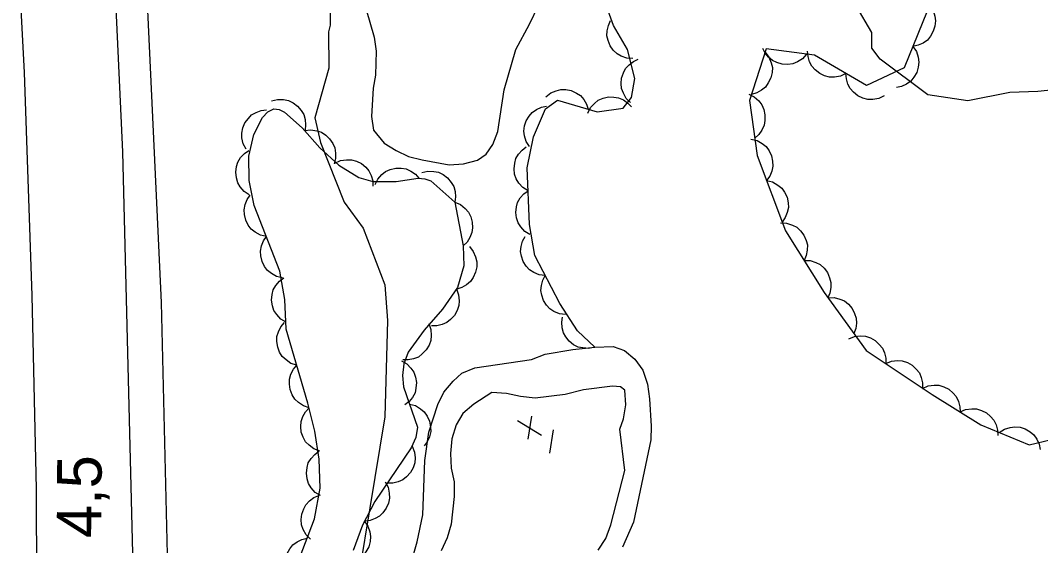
# Model space of a CAD drawing. Extents: x 282461 to 284471, y 5554090 to 5557646.
# Drawn here: x 283536.9 to 283605.7, y 5556463 to 5556498.4 of the extents above; entities that cross this region are included whole.
import ezdxf

# ---------------------------------------------------------------- set-up
doc = ezdxf.new("R2010")
doc.units = 0
for name, color, linetype in [('Niveau 2', 7, 'Continuous'), ('Niveau 21', 7, 'Continuous'), ('Niveau 3', 7, 'Continuous'), ('Niveau 4', 7, 'Continuous'), ('Niveau 44', 7, 'Continuous'), ('Niveau 7', 7, 'Continuous')]:
    doc.layers.add(name, color=color, linetype=linetype)

msp = doc.modelspace()

# ---------------------------------------------------------------- linework, layer by layer
at = {"layer": 'Niveau 2'}
for points in [[(283607.39, 5556493.8), (283605.46, 5556493.59), (283603.57, 5556493.54), (283600.74, 5556492.97), (283598.06, 5556493.37), (283594.84, 5556495.77), (283594.28, 5556496.52), (283594.28, 5556497.57), (283593.21, 5556499.37)], [(283557.76, 5556498.89), (283557.77, 5556498.08), (283557.66, 5556497.62), (283557.68, 5556495.18), (283556.72, 5556491.82), (283557.11, 5556490.16), (283558.71, 5556486.14), (283560, 5556484.39), (283561.45, 5556480.57), (283561.62, 5556478.15), (283561.45, 5556471.66), (283558.73, 5556455.15), (283560.39, 5556449.41), (283558.88, 5556442.8), (283556.87, 5556437.62), (283555.95, 5556432.8), (283555.86, 5556428.88), (283556.36, 5556427.78), (283558.77, 5556424.51)]]:
    msp.add_lwpolyline(points, dxfattribs=at)
at = {"layer": 'Niveau 21'}
for points in [[(283542.07, 5556411.4), (283543.3, 5556425.46), (283543.9, 5556433.95), (283544.22, 5556441.32), (283544.46, 5556449.98), (283544.53, 5556459.73), (283543.78, 5556489.52), (283542.62, 5556514.76), (283540.19, 5556562.22), (283538.34, 5556596.29)], [(283498.59, 5556015.13), (283507.24, 5556117.01), (283512.33, 5556171.47), (283516.76, 5556220.04), (283520.02, 5556253.99), (283522.55, 5556281.77), (283527.75, 5556335.29), (283530.4, 5556361.96), (283533.98, 5556396.7), (283536.05, 5556418.15), (283537.02, 5556430.12), (283537.77, 5556443.25), (283538.02, 5556454.23), (283537.97, 5556466.77), (283537.68, 5556479.84), (283537.15, 5556494.87), (283533.58, 5556562.44), (283532.5, 5556585.25)], [(283529.54, 5556267.01), (283530.78, 5556278.27), (283531.6, 5556288.21), (283533.62, 5556308.79), (283535.75, 5556332.16), (283537.38, 5556347.22), (283540.14, 5556374.59), (283542.09, 5556391.8), (283542.68, 5556400.22), (283544.99, 5556424.58), (283545.83, 5556432.48), (283546.44, 5556440.15), (283546.89, 5556449.28), (283546.85, 5556460.49), (283546.4, 5556479.36), (283545.36, 5556501.48), (283544.74, 5556509.72), (283544.41, 5556518.25), (283543.3, 5556536.9), (283543.06, 5556542.76), (283541.85, 5556561.22), (283541.51, 5556570.63)]]:
    msp.add_lwpolyline(points, dxfattribs=at)
at = {"layer": 'Niveau 3'}
for p, q in [((283571.1, 5556470.15), (283571.35, 5556471.69)), ((283570.39, 5556471.41), (283572.02, 5556470.41)), ((283572.58, 5556469.21), (283572.82, 5556470.79))]:
    msp.add_line(p, q, dxfattribs=at)
at = {"layer": 'Niveau 4'}
for points in [[(283575.83, 5556462.67), (283576.34, 5556463.44), (283576.68, 5556464.37), (283577.63, 5556468.04), (283577.3, 5556470.83), (283577.53, 5556471.53), (283577.69, 5556472.46), (283577.62, 5556473.45), (283577.33, 5556473.68), (283576.8, 5556473.73), (283574.83, 5556473.48), (283573.61, 5556473.17)], [(283573.61, 5556473.17), (283571.58, 5556472.92), (283570.59, 5556473.02), (283569.66, 5556473.24), (283568.67, 5556473.29), (283567.45, 5556472.52), (283566.71, 5556471.87), (283566.25, 5556471.11), (283565.97, 5556470.18), (283565.87, 5556469.19), (283565.93, 5556468.2), (283566.12, 5556467.27), (283566.13, 5556466.28), (283565.92, 5556464.42), (283565.64, 5556463.49), (283565.24, 5556462.61)]]:
    msp.add_lwpolyline(points, dxfattribs=at)
at = {"layer": 'Niveau 44'}
for points in [[(283607.53, 5556521.78), (283601.89, 5556508.02), (283599.85, 5556503.59), (283596.46, 5556495.19), (283593.92, 5556494), (283590.42, 5556496.05), (283587.16, 5556496.48), (283586.04, 5556492.99), (283586.55, 5556489.28), (283588.46, 5556484.19), (283591.07, 5556480.04), (283593.9, 5556476.13), (283598.35, 5556473.16), (283601.62, 5556471.11), (283604.89, 5556469.76), (283607.9, 5556470.49)], [(283575.6, 5556476.36), (283574.43, 5556477.45), (283573.24, 5556479.3), (283571.57, 5556482.53), (283571.2, 5556484.62), (283571.04, 5556488.46), (283571.48, 5556490.55), (283572.27, 5556492.42), (283573.08, 5556493.01), (283575.77, 5556492.23), (283577.51, 5556492.48), (283578.08, 5556493.19), (283578.3, 5556494.47), (283577.81, 5556496.44), (283576.86, 5556498.06), (283575.9, 5556500.72), (283575.75, 5556503.16), (283576.09, 5556504.67), (283575.75, 5556507.08)], [(283598.16, 5556499.41), (283598.4, 5556499.07), (283598.52, 5556498.68), (283598.57, 5556498.36), (283598.53, 5556498.01), (283598.42, 5556497.66), (283598.22, 5556497.33), (283598.02, 5556497.07), (283597.73, 5556496.87), (283597.4, 5556496.72), (283597.05, 5556496.64)], [(283578.17, 5556495.82), (283577.76, 5556495.85), (283577.38, 5556495.99), (283577.1, 5556496.15), (283576.85, 5556496.39), (283576.64, 5556496.69), (283576.5, 5556497.04), (283576.42, 5556497.35), (283576.44, 5556497.7), (283576.52, 5556498.06), (283576.67, 5556498.38)], [(283589.88, 5556496.12), (283589.61, 5556495.81), (283589.26, 5556495.6), (283588.96, 5556495.46), (283588.61, 5556495.42), (283588.24, 5556495.44), (283587.88, 5556495.55), (283587.58, 5556495.68), (283587.32, 5556495.91), (283587.08, 5556496.19), (283586.92, 5556496.51)], [(283592.53, 5556494.81), (283592.16, 5556494.63), (283591.76, 5556494.57), (283591.43, 5556494.57), (283591.09, 5556494.66), (283590.76, 5556494.82), (283590.46, 5556495.06), (283590.24, 5556495.3), (283590.08, 5556495.61), (283589.98, 5556495.97), (283589.95, 5556496.32)], [(283597.05, 5556496.64), (283597.28, 5556496.3), (283597.4, 5556495.91), (283597.45, 5556495.58), (283597.41, 5556495.24), (283597.3, 5556494.88), (283597.1, 5556494.56), (283596.9, 5556494.3), (283596.61, 5556494.1), (283596.28, 5556493.94), (283595.93, 5556493.87)], [(283578.02, 5556492.85), (283577.72, 5556493.13), (283577.53, 5556493.48), (283577.41, 5556493.79), (283577.38, 5556494.13), (283577.41, 5556494.5), (283577.53, 5556494.85), (283577.67, 5556495.14), (283577.91, 5556495.4), (283578.2, 5556495.62), (283578.52, 5556495.77)], [(283587.09, 5556496.25), (283587.34, 5556495.92), (283587.49, 5556495.54), (283587.57, 5556495.22), (283587.55, 5556494.87), (283587.47, 5556494.51), (283587.29, 5556494.18), (283587.11, 5556493.9), (283586.84, 5556493.68), (283586.52, 5556493.5), (283586.17, 5556493.4)], [(283595.11, 5556493.3), (283594.74, 5556493.12), (283594.34, 5556493.06), (283594.01, 5556493.06), (283593.67, 5556493.15), (283593.34, 5556493.31), (283593.04, 5556493.55), (283592.82, 5556493.79), (283592.66, 5556494.1), (283592.56, 5556494.46), (283592.53, 5556494.81)], [(283572.31, 5556493.23), (283572.63, 5556493.5), (283573, 5556493.65), (283573.31, 5556493.74), (283573.66, 5556493.73), (283574.02, 5556493.66), (283574.36, 5556493.49), (283574.63, 5556493.32), (283574.86, 5556493.06), (283575.05, 5556492.75), (283575.16, 5556492.41)], [(283553.82, 5556492.97), (283554.22, 5556493.07), (283554.63, 5556493.06), (283554.95, 5556493), (283555.27, 5556492.84), (283555.56, 5556492.62), (283555.8, 5556492.32), (283555.98, 5556492.05), (283556.07, 5556491.71), (283556.11, 5556491.34), (283556.07, 5556490.99)], [(283575.14, 5556492.14), (283575.32, 5556492.51), (283575.59, 5556492.8), (283575.84, 5556493.01), (283576.16, 5556493.15), (283576.52, 5556493.23), (283576.89, 5556493.22), (283577.21, 5556493.18), (283577.53, 5556493.03), (283577.83, 5556492.82), (283578.07, 5556492.56)], [(283585.98, 5556493.42), (283586.35, 5556493.23), (283586.65, 5556492.96), (283586.86, 5556492.7), (283586.99, 5556492.38), (283587.07, 5556492.02), (283587.06, 5556491.64), (283587.02, 5556491.32), (283586.87, 5556491), (283586.65, 5556490.7), (283586.39, 5556490.46)], [(283552.1, 5556489.7), (283551.9, 5556490.07), (283551.82, 5556490.47), (283551.8, 5556490.79), (283551.88, 5556491.14), (283552.02, 5556491.48), (283552.25, 5556491.78), (283552.47, 5556492.02), (283552.78, 5556492.19), (283553.12, 5556492.32), (283553.48, 5556492.36)], [(283554.71, 5556459.52), (283556.7, 5556464.77), (283557.09, 5556466.84), (283557.03, 5556468.8), (283556.73, 5556470.69), (283556.26, 5556472.58), (283554.81, 5556477.56), (283554.71, 5556479.56), (283554.38, 5556481.49), (283552.65, 5556485.92), (283552.3, 5556487.6), (283552.28, 5556489.23), (283552.62, 5556490.7), (283553.21, 5556491.84), (283553.57, 5556492.23), (283553.96, 5556492.43), (283554.33, 5556492.39), (283554.69, 5556492.2), (283555.88, 5556491.15), (283557.07, 5556489.81), (283558.34, 5556488.62), (283559.69, 5556487.8), (283560.65, 5556487.52), (283562.21, 5556487.53), (283563.69, 5556487.75), (283564.15, 5556487.71), (283564.55, 5556487.58), (283566.17, 5556486.13)], [(283571.2, 5556489.88), (283570.97, 5556490.22), (283570.86, 5556490.61), (283570.81, 5556490.93), (283570.86, 5556491.28), (283570.97, 5556491.62), (283571.18, 5556491.94), (283571.38, 5556492.19), (283571.67, 5556492.39), (283572, 5556492.54), (283572.35, 5556492.61)], [(283556.04, 5556490.97), (283556.46, 5556491.02), (283556.86, 5556490.95), (283557.17, 5556490.86), (283557.47, 5556490.66), (283557.73, 5556490.41), (283557.94, 5556490.09), (283558.08, 5556489.79), (283558.13, 5556489.44), (283558.12, 5556489.07), (283558.03, 5556488.73)], [(283586.13, 5556490.39), (283586.54, 5556490.3), (283586.89, 5556490.09), (283587.15, 5556489.89), (283587.35, 5556489.6), (283587.51, 5556489.27), (283587.58, 5556488.89), (283587.61, 5556488.57), (283587.53, 5556488.23), (283587.39, 5556487.89), (283587.18, 5556487.59)], [(283552.31, 5556486.62), (283551.96, 5556486.85), (283551.7, 5556487.16), (283551.53, 5556487.44), (283551.44, 5556487.78), (283551.4, 5556488.15), (283551.46, 5556488.53), (283551.54, 5556488.84), (283551.73, 5556489.14), (283551.98, 5556489.41), (283552.28, 5556489.62)], [(283571.1, 5556486.91), (283570.75, 5556487.12), (283570.49, 5556487.42), (283570.31, 5556487.7), (283570.2, 5556488.03), (283570.16, 5556488.39), (283570.21, 5556488.76), (283570.28, 5556489.08), (283570.46, 5556489.38), (283570.7, 5556489.65), (283570.98, 5556489.87)], [(283558.09, 5556488.77), (283558.47, 5556488.95), (283558.87, 5556489), (283559.2, 5556489), (283559.54, 5556488.9), (283559.87, 5556488.74), (283560.16, 5556488.49), (283560.38, 5556488.25), (283560.53, 5556487.93), (283560.63, 5556487.58), (283560.65, 5556487.22)], [(283560.79, 5556487.32), (283560.97, 5556487.69), (283561.24, 5556487.99), (283561.5, 5556488.21), (283561.82, 5556488.34), (283562.18, 5556488.43), (283562.56, 5556488.42), (283562.88, 5556488.38), (283563.2, 5556488.23), (283563.51, 5556488.02), (283563.75, 5556487.76)], [(283563.94, 5556488.13), (283564.34, 5556488.23), (283564.75, 5556488.21), (283565.07, 5556488.15), (283565.39, 5556487.99), (283565.68, 5556487.77), (283565.92, 5556487.47), (283566.09, 5556487.19), (283566.18, 5556486.85), (283566.22, 5556486.49), (283566.17, 5556486.13)], [(283587.18, 5556487.59), (283587.59, 5556487.5), (283587.94, 5556487.29), (283588.2, 5556487.09), (283588.4, 5556486.8), (283588.56, 5556486.47), (283588.63, 5556486.1), (283588.66, 5556485.77), (283588.58, 5556485.43), (283588.44, 5556485.09), (283588.23, 5556484.79)], [(283571.23, 5556483.95), (283570.88, 5556484.16), (283570.61, 5556484.47), (283570.43, 5556484.74), (283570.33, 5556485.07), (283570.28, 5556485.43), (283570.33, 5556485.81), (283570.4, 5556486.12), (283570.58, 5556486.42), (283570.82, 5556486.69), (283571.1, 5556486.91)], [(283553.47, 5556483.82), (283553.06, 5556483.91), (283552.71, 5556484.11), (283552.45, 5556484.31), (283552.24, 5556484.59), (283552.08, 5556484.92), (283552, 5556485.3), (283551.97, 5556485.62), (283552.04, 5556485.97), (283552.18, 5556486.31), (283552.38, 5556486.61)], [(283566.17, 5556486.13), (283566.73, 5556483.2), (283566.77, 5556481.85), (283566.34, 5556480.38), (283565.34, 5556478.91), (283564.09, 5556477.49), (283563.03, 5556476.01), (283562.74, 5556475.22), (283562.65, 5556474.44), (283562.71, 5556473.67), (283563.65, 5556470.95), (283563.53, 5556470.27), (283563.23, 5556469.57), (283560.78, 5556465.95), (283559.95, 5556464.35), (283559.31, 5556462.63)], [(283566.17, 5556486.13), (283566.55, 5556485.97), (283566.86, 5556485.7), (283567.08, 5556485.46), (283567.24, 5556485.14), (283567.34, 5556484.79), (283567.35, 5556484.41), (283567.32, 5556484.08), (283567.18, 5556483.76), (283566.99, 5556483.44), (283566.73, 5556483.19)], [(283588.12, 5556484.74), (283588.53, 5556484.72), (283588.92, 5556484.59), (283589.21, 5556484.45), (283589.47, 5556484.21), (283589.69, 5556483.91), (283589.84, 5556483.56), (283589.93, 5556483.25), (283589.92, 5556482.9), (283589.85, 5556482.53), (283589.71, 5556482.21)], [(283554.56, 5556481.03), (283554.15, 5556481.12), (283553.8, 5556481.32), (283553.54, 5556481.52), (283553.33, 5556481.8), (283553.17, 5556482.13), (283553.09, 5556482.51), (283553.06, 5556482.83), (283553.13, 5556483.18), (283553.27, 5556483.52), (283553.47, 5556483.82)], [(283572.26, 5556481.19), (283571.85, 5556481.24), (283571.49, 5556481.4), (283571.21, 5556481.57), (283570.98, 5556481.82), (283570.78, 5556482.13), (283570.67, 5556482.49), (283570.6, 5556482.81), (283570.64, 5556483.15), (283570.73, 5556483.51), (283570.9, 5556483.82)], [(283567.15, 5556483.14), (283567.41, 5556482.81), (283567.57, 5556482.44), (283567.65, 5556482.12), (283567.65, 5556481.77), (283567.57, 5556481.41), (283567.41, 5556481.06), (283567.23, 5556480.79), (283566.96, 5556480.56), (283566.65, 5556480.37), (283566.31, 5556480.26)], [(283589.71, 5556482.21), (283590.12, 5556482.19), (283590.51, 5556482.06), (283590.8, 5556481.92), (283591.06, 5556481.68), (283591.28, 5556481.38), (283591.43, 5556481.03), (283591.52, 5556480.72), (283591.51, 5556480.37), (283591.44, 5556480), (283591.3, 5556479.68)], [(283573.62, 5556478.56), (283573.22, 5556478.6), (283572.85, 5556478.77), (283572.57, 5556478.93), (283572.34, 5556479.19), (283572.14, 5556479.5), (283572.03, 5556479.86), (283571.96, 5556480.18), (283572, 5556480.52), (283572.09, 5556480.87), (283572.26, 5556481.19)], [(283554.79, 5556478.03), (283554.43, 5556478.25), (283554.16, 5556478.55), (283553.97, 5556478.82), (283553.87, 5556479.15), (283553.82, 5556479.52), (283553.86, 5556479.9), (283553.93, 5556480.22), (283554.11, 5556480.52), (283554.35, 5556480.8), (283554.64, 5556481.02)], [(283566.27, 5556480.28), (283566.42, 5556479.89), (283566.46, 5556479.49), (283566.44, 5556479.16), (283566.33, 5556478.83), (283566.15, 5556478.5), (283565.88, 5556478.23), (283565.63, 5556478.02), (283565.31, 5556477.88), (283564.95, 5556477.8), (283564.59, 5556477.8)], [(283591.32, 5556479.69), (283591.74, 5556479.7), (283592.13, 5556479.6), (283592.43, 5556479.47), (283592.7, 5556479.25), (283592.95, 5556478.97), (283593.11, 5556478.63), (283593.23, 5556478.32), (283593.24, 5556477.97), (283593.2, 5556477.61), (283593.07, 5556477.27)], [(283575.6, 5556476.36), (283575.2, 5556476.27), (283574.8, 5556476.3), (283574.48, 5556476.36), (283574.17, 5556476.52), (283573.88, 5556476.75), (283573.65, 5556477.05), (283573.49, 5556477.32), (283573.41, 5556477.66), (283573.38, 5556478.03), (283573.43, 5556478.38)], [(283555.52, 5556475.14), (283555.12, 5556475.26), (283554.79, 5556475.5), (283554.54, 5556475.72), (283554.36, 5556476.02), (283554.23, 5556476.36), (283554.18, 5556476.74), (283554.18, 5556477.07), (283554.28, 5556477.4), (283554.45, 5556477.73), (283554.68, 5556478.01)], [(283564.41, 5556477.94), (283564.56, 5556477.55), (283564.58, 5556477.14), (283564.56, 5556476.81), (283564.43, 5556476.49), (283564.24, 5556476.17), (283563.97, 5556475.9), (283563.72, 5556475.69), (283563.39, 5556475.57), (283563.03, 5556475.49), (283562.67, 5556475.5)], [(283592.73, 5556476.91), (283593.11, 5556477.07), (283593.52, 5556477.11), (283593.85, 5556477.09), (283594.18, 5556476.98), (283594.5, 5556476.8), (283594.78, 5556476.54), (283594.99, 5556476.29), (283595.13, 5556475.97), (283595.21, 5556475.61), (283595.22, 5556475.25)], [(283556.35, 5556472.26), (283555.96, 5556472.39), (283555.62, 5556472.62), (283555.38, 5556472.84), (283555.2, 5556473.14), (283555.06, 5556473.49), (283555.02, 5556473.87), (283555.02, 5556474.19), (283555.12, 5556474.53), (283555.29, 5556474.86), (283555.52, 5556475.14)], [(283562.57, 5556475.44), (283562.93, 5556475.23), (283563.21, 5556474.94), (283563.41, 5556474.67), (283563.52, 5556474.34), (283563.58, 5556473.98), (283563.55, 5556473.6), (283563.49, 5556473.28), (283563.32, 5556472.97), (283563.09, 5556472.68), (283562.8, 5556472.46)], [(283595.22, 5556475.25), (283595.6, 5556475.41), (283596, 5556475.45), (283596.33, 5556475.43), (283596.67, 5556475.32), (283596.99, 5556475.14), (283597.27, 5556474.88), (283597.48, 5556474.63), (283597.61, 5556474.31), (283597.7, 5556473.95), (283597.7, 5556473.59)], [(283597.69, 5556473.57), (283598.07, 5556473.74), (283598.47, 5556473.79), (283598.8, 5556473.79), (283599.14, 5556473.68), (283599.46, 5556473.52), (283599.75, 5556473.26), (283599.97, 5556473.02), (283600.11, 5556472.7), (283600.21, 5556472.34), (283600.22, 5556471.99)], [(283557.06, 5556469.35), (283556.67, 5556469.49), (283556.35, 5556469.74), (283556.11, 5556469.97), (283555.94, 5556470.28), (283555.82, 5556470.63), (283555.79, 5556471.01), (283555.8, 5556471.33), (283555.92, 5556471.67), (283556.1, 5556471.99), (283556.34, 5556472.26)], [(283563.11, 5556472.52), (283563.51, 5556472.41), (283563.86, 5556472.2), (283564.11, 5556471.99), (283564.31, 5556471.69), (283564.46, 5556471.36), (283564.52, 5556470.98), (283564.54, 5556470.66), (283564.45, 5556470.31), (283564.3, 5556469.98), (283564.09, 5556469.69)], [(283600.22, 5556471.99), (283600.6, 5556472.15), (283601.01, 5556472.2), (283601.34, 5556472.2), (283601.67, 5556472.09), (283602, 5556471.93), (283602.28, 5556471.67), (283602.5, 5556471.43), (283602.65, 5556471.11), (283602.74, 5556470.76), (283602.76, 5556470.4)], [(283602.86, 5556470.6), (283603.21, 5556470.83), (283603.59, 5556470.94), (283603.92, 5556470.99), (283604.27, 5556470.95), (283604.62, 5556470.84), (283604.94, 5556470.64), (283605.2, 5556470.44), (283605.39, 5556470.14), (283605.55, 5556469.81), (283605.62, 5556469.46)], [(283563.3, 5556469.67), (283563.45, 5556469.28), (283563.49, 5556468.88), (283563.47, 5556468.55), (283563.35, 5556468.21), (283563.17, 5556467.89), (283562.91, 5556467.62), (283562.66, 5556467.41), (283562.34, 5556467.27), (283561.98, 5556467.19), (283561.62, 5556467.19)], [(283557.11, 5556466.34), (283556.75, 5556466.56), (283556.49, 5556466.87), (283556.31, 5556467.15), (283556.21, 5556467.48), (283556.16, 5556467.85), (283556.22, 5556468.23), (283556.29, 5556468.55), (283556.48, 5556468.84), (283556.72, 5556469.12), (283557.01, 5556469.33)], [(283561.47, 5556467.28), (283561.67, 5556466.91), (283561.75, 5556466.51), (283561.77, 5556466.18), (283561.69, 5556465.84), (283561.55, 5556465.5), (283561.32, 5556465.19), (283561.1, 5556464.96), (283560.79, 5556464.79), (283560.45, 5556464.66), (283560.09, 5556464.62)], [(283556.44, 5556463.41), (283556.15, 5556463.7), (283555.95, 5556464.06), (283555.84, 5556464.37), (283555.81, 5556464.72), (283555.85, 5556465.08), (283555.98, 5556465.44), (283556.13, 5556465.73), (283556.37, 5556465.99), (283556.67, 5556466.21), (283557, 5556466.35)], [(283560.06, 5556464.63), (283560.3, 5556464.29), (283560.43, 5556463.91), (283560.49, 5556463.59), (283560.46, 5556463.24), (283560.36, 5556462.88), (283560.17, 5556462.55), (283559.97, 5556462.29), (283559.69, 5556462.08), (283559.36, 5556461.91), (283559.01, 5556461.83)], [(283555.15, 5556460.67), (283554.91, 5556461.01), (283554.78, 5556461.4), (283554.72, 5556461.72), (283554.76, 5556462.07), (283554.86, 5556462.43), (283555.05, 5556462.76), (283555.24, 5556463.02), (283555.53, 5556463.22), (283555.86, 5556463.39), (283556.21, 5556463.47)]]:
    msp.add_lwpolyline(points, dxfattribs=at)
at = {"layer": 'Niveau 7'}
for points in [[(283560.19, 5556499.12), (283560.73, 5556497.26), (283560.86, 5556496.33), (283560.82, 5556494.7), (283560.66, 5556493.83), (283560.56, 5556491.91), (283560.69, 5556490.98), (283561.4, 5556490.12), (283562.22, 5556489.61), (283563.04, 5556489.21), (283563.97, 5556488.99), (283565.78, 5556488.66), (283566.76, 5556488.73), (283567.69, 5556488.97), (283568.27, 5556489.38), (283568.73, 5556490.03), (283569.06, 5556490.9), (283569.5, 5556493.7), (283570.28, 5556496.44), (283571.19, 5556498.14), (283573.01, 5556501.94)], [(283562.34, 5556458.74), (283563.63, 5556463.23), (283564.02, 5556465.04), (283564.15, 5556468.7), (283564.42, 5556470.62), (283565.03, 5556472.49), (283565.43, 5556473.31), (283566.06, 5556474.07), (283566.64, 5556474.6), (283567.51, 5556474.96), (283571.34, 5556475.53), (283572.26, 5556475.89), (283574.12, 5556476.2), (283575.6, 5556476.36), (283576.85, 5556476.4), (283577.61, 5556476.12), (283578.31, 5556475.55), (283578.85, 5556474.8), (283579.15, 5556473.87), (283579.28, 5556472.88), (283579.41, 5556471.03), (283579.37, 5556470.1), (283578.21, 5556464.56), (283577.47, 5556462.87)]]:
    msp.add_lwpolyline(points, dxfattribs=at)

# ---------------------------------------------------------------- texts
at = {"layer": 'Niveau 3'}
msp.add_text('4,5  ', height=3, rotation=89.6134, dxfattribs=at).set_placement((283542.33, 5556463.48))

doc.saveas('drawing.dxf')
